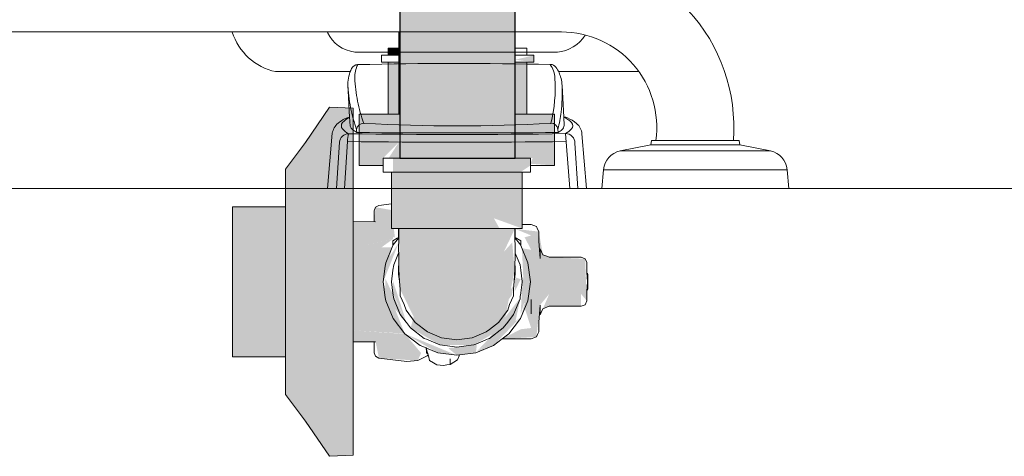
# Model space of a CAD drawing. Header units: millimetres. Extents: x 567 to 934, y -1 to 364.
# Tile 861 of 1056: x 793.506 to 794.349, y 151.132 to 151.506. Entities that reach past the tile are written whole.
import ezdxf

# ---------------------------------------------------------------- set-up
doc = ezdxf.new("R2010")
doc.units = ezdxf.units.MM
doc.header["$MEASUREMENT"] = 0
for name, color, linetype, lineweight in [('AF-Condutos', 140, 'Continuous', 25), ('AF-Conexões', 152, 'Continuous', 18), ('AF-Peça de utilização', 152, 'Continuous', 18), ('AF-Registro', 253, 'Continuous', 18)]:
    doc.layers.add(name, color=color, linetype=linetype, lineweight=lineweight)
doc.layers.add('ARQ FINA', color=8, linetype='Continuous')

msp = doc.modelspace()

# ---------------------------------------------------------------- hatches: boundary and pattern name
at = {"layer": 'AF-Condutos', "linetype": 'Continuous'}
for points in [[(793.83177, 151.38737), (793.87545, 151.38737), (793.87545, 151.88756), (793.87067, 151.60499), (793.87067, 151.76678), (793.86428, 151.60499), (793.87067, 151.88756), (793.83177, 151.88756)], [(793.87545, 151.88756), (793.87545, 151.38737), (793.89613, 151.88756)], [(793.93067, 151.38737), (793.93067, 151.88756), (793.89613, 151.88756), (793.87545, 151.38737)]]:
    msp.add_hatch(color=151, dxfattribs=at).paths.add_polyline_path(points)
at = {"layer": 'AF-Conexões', "linetype": 'Continuous'}
for points in [[(793.82611, 151.37537), (793.84918, 151.37537), (793.84918, 151.38737), (793.82611, 151.38737)], [(793.84918, 151.38737), (793.84918, 151.37537), (793.91218, 151.37537), (793.91218, 151.38737)], [(793.94368, 151.38099), (793.94368, 151.38737), (793.91218, 151.38737), (793.91218, 151.37537), (793.93524, 151.37537)], [(793.82468, 151.32697), (793.91725, 151.32697), (793.91239, 151.33577), (793.93668, 151.32697), (793.93668, 151.37537), (793.82468, 151.37537)], [(793.83067, 151.29901), (793.86712, 151.32697), (793.85791, 151.32697)], [(793.84108, 151.24178), (793.86618, 151.22728), (793.89517, 151.22728), (793.92027, 151.24178), (793.93018, 151.29139), (793.92809, 151.31501), (793.92092, 151.30701), (793.93039, 151.32697), (793.83097, 151.32697), (793.83213, 151.27478), (793.84382, 151.25137)], [(793.87028, 151.32697), (793.83124, 151.28794), (793.83136, 151.28628)], [(793.83089, 151.3147), (793.81982, 151.29768), (793.81768, 151.28137)], [(793.82774, 151.25808), (793.83741, 151.24655), (793.81937, 151.2843), (793.81944, 151.26798), (793.82611, 151.24987), (793.83613, 151.23683)], [(793.82597, 151.28223), (793.82597, 151.27153), (793.83743, 151.24673)], [(793.93067, 151.28523), (793.93024, 151.27299), (793.93538, 151.2835)], [(793.93713, 151.2848), (793.93524, 151.25326), (793.94162, 151.2737)], [(793.94153, 151.26507), (793.94368, 151.28137), (793.93524, 151.24987)], [(793.90235, 151.23664), (793.92775, 151.26974), (793.9291, 151.27818)], [(793.90742, 151.23191), (793.89726, 151.22118), (793.93067, 151.24637), (793.93524, 151.26801)], [(793.9346, 151.25042), (793.89698, 151.22052), (793.91218, 151.22681)], [(793.88067, 151.21837), (793.83613, 151.23683), (793.85436, 151.2263)], [(793.85436, 151.2263), (793.86437, 151.22052), (793.88067, 151.21837)], [(793.87341, 151.22442), (793.88067, 151.21837), (793.89698, 151.22052), (793.89781, 151.22763)]]:
    msp.add_hatch(color=161, dxfattribs=at).paths.add_polyline_path(points)
at = {"layer": 'AF-Peça de utilização', "linetype": 'Continuous'}
for points in [[(793.83095, 151.47574), (793.83095, 151.48137), (793.82199, 151.48137), (793.82199, 151.47537)], [(793.94668, 151.46937), (793.94668, 151.47537), (793.93067, 151.47158)], [(793.82199, 151.42499), (793.83095, 151.42499), (793.83095, 151.46713), (793.82199, 151.46937)], [(793.94067, 151.42499), (793.94067, 151.46937), (793.93067, 151.46937), (793.93067, 151.42499)]]:
    msp.add_hatch(color=161, dxfattribs=at).paths.add_polyline_path(points)
at = {"layer": 'AF-Registro', "linetype": 'Continuous'}
for points in [[(793.83177, 151.48862), (793.83095, 151.49499), (793.83177, 151.42499)], [(793.73387, 151.18493), (793.77171, 151.13184), (793.79187, 151.13272), (793.79187, 151.23927), (793.77171, 151.28137), (793.79187, 151.32348), (793.79187, 151.43003), (793.77171, 151.43091), (793.73387, 151.37781)], [(793.79713, 151.42499), (793.79713, 151.38099), (793.80079, 151.38099), (793.81825, 151.42499)], [(793.81768, 151.38123), (793.81768, 151.38737), (793.83095, 151.40076), (793.83177, 151.42499), (793.81825, 151.42499), (793.80079, 151.38099)], [(793.94564, 151.38737), (793.96057, 151.42499), (793.93067, 151.42499), (793.93067, 151.38737)], [(793.96421, 151.38099), (793.96421, 151.42499), (793.96057, 151.42499), (793.94368, 151.38244)], [(793.83177, 151.40203), (793.82235, 151.38737), (793.83177, 151.38737)], [(793.88067, 151.34809), (793.8901, 151.34265), (793.91938, 151.35963)], [(793.73387, 151.34566), (793.68848, 151.34566), (793.68848, 151.21709), (793.73387, 151.21709), (793.73387, 151.28137)], [(793.81104, 151.34523), (793.8099, 151.33287), (793.79187, 151.33288), (793.79187, 151.32304), (793.82765, 151.31942), (793.82468, 151.34279)], [(793.79187, 151.32348), (793.77171, 151.28137), (793.79187, 151.23927)], [(793.82597, 151.31959), (793.79187, 151.32304), (793.79187, 151.31017), (793.82587, 151.31805)], [(793.91943, 151.23238), (793.94876, 151.23412), (793.95189, 151.26136), (793.95975, 151.27088), (793.98709, 151.26038), (793.98709, 151.27088), (793.95975, 151.29188), (793.98709, 151.29188), (793.98709, 151.27088), (793.99201, 151.26495), (793.99045, 151.30106), (793.95975, 151.30238), (793.95439, 151.30449), (793.95083, 151.32433), (793.93067, 151.32665), (793.94432, 151.32102), (793.94432, 151.30877), (793.9364, 151.31006), (793.93882, 151.25852), (793.94432, 151.24174), (793.93538, 151.24069)], [(793.82597, 151.31803), (793.79187, 151.31017), (793.82241, 151.31539)], [(793.82241, 151.31539), (793.79187, 151.31017), (793.81597, 151.31073)], [(793.94432, 151.32102), (793.93867, 151.3194), (793.94432, 151.30877)], [(793.79187, 151.31017), (793.79187, 151.28138), (793.81768, 151.28138), (793.82532, 151.31095)], [(793.98709, 151.29188), (793.95975, 151.29188), (793.98709, 151.27088)], [(793.82752, 151.24649), (793.81768, 151.28138), (793.79187, 151.28138), (793.79187, 151.25259)], [(793.98709, 151.26038), (793.95975, 151.27088), (793.95439, 151.25827), (793.95975, 151.26038)], [(793.79187, 151.23971), (793.83601, 151.23698), (793.82889, 151.24625), (793.79187, 151.25259)], [(793.81397, 151.216), (793.84716, 151.21378), (793.85009, 151.22031), (793.83633, 151.23667), (793.79187, 151.23971), (793.79187, 151.22988), (793.8111, 151.23005)]]:
    msp.add_hatch(color=254, dxfattribs=at).paths.add_polyline_path(points)

# ---------------------------------------------------------------- linework, layer by layer
at = {"layer": 'AF-Condutos'}
for p, q in [((793.83177, 151.60499), (793.83177, 151.49499)), ((793.93067, 151.48137), (793.93067, 151.60499)), ((793.83177, 151.49499), (793.83177, 151.48137)), ((793.83177, 151.48137), (793.83177, 151.47537)), ((793.83177, 151.47537), (793.83177, 151.46937)), ((793.93067, 151.47537), (793.93067, 151.48137)), ((793.93067, 151.46937), (793.93067, 151.47537)), ((793.83177, 151.46937), (793.83177, 151.42499)), ((793.93067, 151.42499), (793.93067, 151.46937)), ((793.83177, 151.42499), (793.83177, 151.38737)), ((793.93067, 151.38737), (793.93067, 151.42499)), ((793.83177, 151.38737), (793.84023, 151.38737)), ((793.84023, 151.38737), (793.85567, 151.38737)), ((793.85567, 151.38737), (793.87067, 151.38737)), ((793.87067, 151.38737), (793.87545, 151.38737)), ((793.87545, 151.38737), (793.89067, 151.38737)), ((793.89067, 151.38737), (793.89613, 151.38737)), ((793.89613, 151.38737), (793.91413, 151.38737)), ((793.91413, 151.38737), (793.92635, 151.38737)), ((793.92635, 151.38737), (793.93067, 151.38737))]:
    msp.add_line(p, q, dxfattribs=at)
at = {"layer": 'AF-Conexões'}
for p, q in [((793.81982, 151.38737), (793.81768, 151.38737)), ((793.81768, 151.38737), (793.81768, 151.38099)), ((793.81768, 151.38099), (793.81768, 151.37537)), ((793.82199, 151.38737), (793.81982, 151.38737)), ((793.82611, 151.38737), (793.82199, 151.38737)), ((793.83177, 151.38737), (793.82611, 151.38737)), ((793.83613, 151.38737), (793.83177, 151.38737)), ((793.84918, 151.38737), (793.83613, 151.38737)), ((793.86437, 151.38737), (793.84918, 151.38737)), ((793.88067, 151.38737), (793.86437, 151.38737)), ((793.89698, 151.38737), (793.88067, 151.38737)), ((793.91218, 151.38737), (793.89698, 151.38737)), ((793.92523, 151.38737), (793.91218, 151.38737)), ((793.93067, 151.38737), (793.92523, 151.38737)), ((793.93524, 151.38737), (793.93067, 151.38737)), ((793.94067, 151.38737), (793.93524, 151.38737)), ((793.94153, 151.38737), (793.94067, 151.38737)), ((793.94368, 151.38737), (793.94153, 151.38737)), ((793.94368, 151.38099), (793.94368, 151.38737)), ((793.94368, 151.37537), (793.94368, 151.38099)), ((793.81768, 151.37537), (793.81982, 151.37537)), ((793.81982, 151.37537), (793.82468, 151.37537)), ((793.82468, 151.37537), (793.82611, 151.37537)), ((793.82658, 151.37537), (793.82468, 151.37537)), ((793.82468, 151.37537), (793.82468, 151.34806)), ((793.82611, 151.37537), (793.83613, 151.37537)), ((793.83067, 151.37537), (793.82658, 151.37537)), ((793.83218, 151.37537), (793.83067, 151.37537)), ((793.84108, 151.37537), (793.83218, 151.37537)), ((793.83613, 151.37537), (793.84918, 151.37537)), ((793.85268, 151.37537), (793.84108, 151.37537)), ((793.84918, 151.37537), (793.86437, 151.37537)), ((793.86618, 151.37537), (793.85268, 151.37537)), ((793.86437, 151.37537), (793.88067, 151.37537)), ((793.88067, 151.37537), (793.86618, 151.37537)), ((793.88067, 151.37537), (793.89698, 151.37537)), ((793.89517, 151.37537), (793.88067, 151.37537)), ((793.90868, 151.37537), (793.89517, 151.37537)), ((793.89698, 151.37537), (793.91218, 151.37537)), ((793.92027, 151.37537), (793.90868, 151.37537)), ((793.91218, 151.37537), (793.92523, 151.37537)), ((793.92918, 151.37537), (793.92027, 151.37537)), ((793.92523, 151.37537), (793.93524, 151.37537)), ((793.93067, 151.37537), (793.92918, 151.37537)), ((793.93477, 151.37537), (793.93067, 151.37537)), ((793.93668, 151.37537), (793.93477, 151.37537)), ((793.93524, 151.37537), (793.93668, 151.37537)), ((793.93668, 151.37537), (793.94067, 151.37537)), ((793.93668, 151.33038), (793.93668, 151.37537)), ((793.94067, 151.37537), (793.94153, 151.37537)), ((793.94153, 151.37537), (793.94368, 151.37537)), ((793.82468, 151.34806), (793.82468, 151.32697)), ((793.93668, 151.32697), (793.93668, 151.33038)), ((793.82468, 151.32697), (793.82658, 151.32697)), ((793.82658, 151.32697), (793.83067, 151.32697)), ((793.83067, 151.32697), (793.83097, 151.32697)), ((793.83094, 151.32194), (793.83092, 151.31936)), ((793.83097, 151.32697), (793.83094, 151.32194)), ((793.83097, 151.32697), (793.83218, 151.32697)), ((793.83461, 151.32697), (793.83097, 151.32697)), ((793.83218, 151.32697), (793.83694, 151.32697)), ((793.83694, 151.32697), (793.83461, 151.32697)), ((793.83694, 151.32697), (793.8375, 151.32697)), ((793.8375, 151.32697), (793.83694, 151.32697)), ((793.8375, 151.32697), (793.84108, 151.32697)), ((793.83947, 151.32697), (793.8375, 151.32697)), ((793.84217, 151.32697), (793.83947, 151.32697)), ((793.84108, 151.32697), (793.8441, 151.32697)), ((793.8441, 151.32697), (793.84217, 151.32697)), ((793.8441, 151.32697), (793.85268, 151.32697)), ((793.85302, 151.32697), (793.8441, 151.32697)), ((793.85268, 151.32697), (793.86618, 151.32697)), ((793.86624, 151.32697), (793.85302, 151.32697)), ((793.86618, 151.32697), (793.88067, 151.32697)), ((793.88067, 151.32697), (793.86624, 151.32697)), ((793.88067, 151.32697), (793.89517, 151.32697)), ((793.89512, 151.32697), (793.88067, 151.32697)), ((793.90073, 151.32697), (793.89512, 151.32697)), ((793.89517, 151.32697), (793.90073, 151.32697)), ((793.90073, 151.32697), (793.90198, 151.32697)), ((793.90833, 151.32697), (793.90073, 151.32697)), ((793.90198, 151.32697), (793.90868, 151.32697)), ((793.91725, 151.32697), (793.90833, 151.32697)), ((793.90868, 151.32697), (793.91725, 151.32697)), ((793.91725, 151.32697), (793.92027, 151.32697)), ((793.91918, 151.32697), (793.91725, 151.32697)), ((793.92386, 151.32697), (793.91918, 151.32697)), ((793.92027, 151.32697), (793.92386, 151.32697)), ((793.92386, 151.32697), (793.92442, 151.32697)), ((793.92442, 151.32697), (793.92386, 151.32697)), ((793.92442, 151.32697), (793.92918, 151.32697)), ((793.92674, 151.32697), (793.92442, 151.32697)), ((793.93039, 151.32697), (793.92674, 151.32697)), ((793.92918, 151.32697), (793.93039, 151.32697)), ((793.93039, 151.32697), (793.93067, 151.32697)), ((793.93042, 151.32194), (793.93039, 151.32697)), ((793.93044, 151.31936), (793.93042, 151.32194)), ((793.93067, 151.32697), (793.93477, 151.32697)), ((793.93477, 151.32697), (793.93668, 151.32697)), ((793.83067, 151.31882), (793.82611, 151.31287)), ((793.83092, 151.31913), (793.83067, 151.31882)), ((793.83092, 151.31913), (793.83085, 151.30893)), ((793.83092, 151.31936), (793.83092, 151.31913)), ((793.93044, 151.31913), (793.93044, 151.31936)), ((793.93049, 151.31121), (793.93044, 151.31913)), ((793.93067, 151.31882), (793.93044, 151.31913)), ((793.93435, 151.31403), (793.93067, 151.31882)), ((793.93524, 151.31287), (793.93435, 151.31403)), ((793.82597, 151.31253), (793.81982, 151.29768)), ((793.82611, 151.31287), (793.82597, 151.31253)), ((793.83067, 151.30574), (793.82658, 151.29587)), ((793.83087, 151.30622), (793.83067, 151.30574)), ((793.83085, 151.30893), (793.83086, 151.30766)), ((793.83086, 151.30766), (793.83087, 151.30622)), ((793.83087, 151.30622), (793.83097, 151.29223)), ((793.93038, 151.29223), (793.93048, 151.30621)), ((793.93048, 151.30621), (793.9305, 151.30893)), ((793.93067, 151.30575), (793.93048, 151.30621)), ((793.9305, 151.30893), (793.93049, 151.31121)), ((793.93477, 151.29587), (793.93067, 151.30575)), ((793.93538, 151.31253), (793.93524, 151.31287)), ((793.94153, 151.29768), (793.93538, 151.31253)), ((793.81982, 151.29768), (793.81944, 151.29478)), ((793.94368, 151.28137), (793.94153, 151.29768)), ((793.81944, 151.29478), (793.81768, 151.28137)), ((793.82597, 151.29122), (793.82468, 151.28137)), ((793.82658, 151.29587), (793.82597, 151.29122)), ((793.83076, 151.29492), (793.8307, 151.28792)), ((793.8307, 151.28792), (793.83166, 151.28192)), ((793.83166, 151.28192), (793.83076, 151.29492)), ((793.83097, 151.29223), (793.83166, 151.28192)), ((793.93059, 151.29492), (793.92969, 151.28192)), ((793.92969, 151.28192), (793.93038, 151.29223)), ((793.92969, 151.28192), (793.93065, 151.28792)), ((793.93065, 151.28792), (793.93059, 151.29492)), ((793.93538, 151.29123), (793.93477, 151.29587)), ((793.93663, 151.28173), (793.93538, 151.29123)), ((793.81768, 151.28137), (793.81944, 151.26798)), ((793.82468, 151.28137), (793.82597, 151.27153)), ((793.83166, 151.28192), (793.83204, 151.27466)), ((793.92932, 151.27466), (793.92969, 151.28192)), ((793.93543, 151.27194), (793.93663, 151.28106)), ((793.93668, 151.28137), (793.93663, 151.28173)), ((793.93663, 151.28106), (793.93668, 151.28137)), ((793.94153, 151.26507), (793.94368, 151.28137)), ((793.82597, 151.27153), (793.82658, 151.26688)), ((793.83204, 151.27466), (793.83224, 151.26924)), ((793.92911, 151.26924), (793.92932, 151.27466)), ((793.93502, 151.26879), (793.93538, 151.27151)), ((793.93538, 151.27151), (793.93543, 151.27194)), ((793.81944, 151.26798), (793.81982, 151.26507)), ((793.81982, 151.26507), (793.82611, 151.24987)), ((793.82658, 151.26688), (793.83218, 151.25337)), ((793.83224, 151.26924), (793.83564, 151.26193)), ((793.92572, 151.26193), (793.92911, 151.26924)), ((793.92918, 151.25337), (793.93477, 151.26688)), ((793.93477, 151.26688), (793.93502, 151.26879)), ((793.93524, 151.24987), (793.94153, 151.26507)), ((793.83564, 151.26193), (793.83715, 151.257)), ((793.83715, 151.257), (793.84507, 151.24647)), ((793.91628, 151.24647), (793.9242, 151.257)), ((793.9242, 151.257), (793.92572, 151.26193)), ((793.82611, 151.24987), (793.83613, 151.23683)), ((793.83218, 151.25337), (793.83716, 151.24688)), ((793.83716, 151.24688), (793.83755, 151.24638)), ((793.83755, 151.24638), (793.84108, 151.24178)), ((793.84507, 151.24647), (793.85547, 151.23838)), ((793.9087, 151.24058), (793.91628, 151.24647)), ((793.92027, 151.24178), (793.9242, 151.24689)), ((793.9242, 151.24689), (793.92918, 151.25337)), ((793.92523, 151.23683), (793.93434, 151.24871)), ((793.93434, 151.24871), (793.93524, 151.24987)), ((793.84108, 151.24178), (793.85268, 151.23288)), ((793.85547, 151.23838), (793.86763, 151.23329)), ((793.89373, 151.23329), (793.90588, 151.23838)), ((793.90588, 151.23838), (793.9087, 151.24058)), ((793.90868, 151.23288), (793.92027, 151.24178)), ((793.83613, 151.23683), (793.84918, 151.22681)), ((793.85268, 151.23288), (793.85456, 151.2321)), ((793.85456, 151.2321), (793.86618, 151.22728)), ((793.86763, 151.23329), (793.88067, 151.23155)), ((793.88067, 151.23155), (793.89373, 151.23329)), ((793.89701, 151.22804), (793.90486, 151.2313)), ((793.90486, 151.2313), (793.90604, 151.23179)), ((793.90604, 151.23179), (793.90747, 151.23238)), ((793.90747, 151.23238), (793.90868, 151.23288)), ((793.91218, 151.22681), (793.91943, 151.23238)), ((793.91943, 151.23238), (793.92523, 151.23683)), ((793.84918, 151.22681), (793.8544, 151.22465)), ((793.8544, 151.22465), (793.85442, 151.22464)), ((793.85442, 151.22464), (793.85456, 151.22459)), ((793.85456, 151.22459), (793.86437, 151.22052)), ((793.86437, 151.22052), (793.88067, 151.21837)), ((793.86618, 151.22728), (793.87257, 151.22644)), ((793.87257, 151.22644), (793.88067, 151.22537)), ((793.88067, 151.22537), (793.88878, 151.22644)), ((793.88284, 151.21866), (793.89698, 151.22052)), ((793.88878, 151.22644), (793.89517, 151.22728)), ((793.89517, 151.22728), (793.89701, 151.22804)), ((793.89698, 151.22052), (793.91218, 151.22681)), ((793.88067, 151.21837), (793.88284, 151.21866))]:
    msp.add_line(p, q, dxfattribs=at)
at = {"layer": 'AF-Peça de utilização'}
for p, q in [((793.81612, 151.47537), (793.81612, 151.46937)), ((793.82199, 151.47537), (793.81612, 151.47537)), ((793.83095, 151.48137), (793.82199, 151.48137)), ((793.82199, 151.48137), (793.82199, 151.47537)), ((793.82728, 151.47537), (793.82199, 151.47537)), ((793.83095, 151.47537), (793.82728, 151.47537)), ((793.93549, 151.48137), (793.93067, 151.48137)), ((793.94067, 151.47537), (793.93067, 151.47537)), ((793.94067, 151.48137), (793.93549, 151.48137)), ((793.94067, 151.47537), (793.94067, 151.48137)), ((793.94097, 151.47537), (793.94067, 151.47537)), ((793.94668, 151.47537), (793.94097, 151.47537)), ((793.94668, 151.46937), (793.94668, 151.47537)), ((793.81612, 151.46937), (793.82199, 151.46937)), ((793.82199, 151.46937), (793.82728, 151.46937)), ((793.82199, 151.46937), (793.82199, 151.42499)), ((793.82728, 151.46937), (793.83095, 151.46937)), ((793.93067, 151.46937), (793.94067, 151.46937)), ((793.94067, 151.46937), (793.94097, 151.46937)), ((793.94067, 151.42499), (793.94067, 151.46937)), ((793.94097, 151.46937), (793.94668, 151.46937))]:
    msp.add_line(p, q, dxfattribs=at)
at = {"layer": 'AF-Registro'}
for p, q in [((793.83177, 151.49499), (793.83095, 151.49499)), ((793.83095, 151.49499), (793.83095, 151.48137)), ((793.83095, 151.48137), (793.83095, 151.47537)), ((793.83095, 151.47537), (793.83095, 151.46937)), ((793.83095, 151.46937), (793.83095, 151.42499)), ((793.77171, 151.43091), (793.75095, 151.40068)), ((793.79187, 151.43003), (793.77171, 151.43091)), ((793.79187, 151.41875), (793.79187, 151.43003)), ((793.79713, 151.42499), (793.79713, 151.38099)), ((793.80079, 151.42499), (793.79713, 151.42499)), ((793.81825, 151.42499), (793.80079, 151.42499)), ((793.82199, 151.42499), (793.81825, 151.42499)), ((793.83095, 151.42499), (793.82199, 151.42499)), ((793.83177, 151.42499), (793.83095, 151.42499)), ((793.83095, 151.42499), (793.83177, 151.42499)), ((793.94067, 151.42499), (793.93067, 151.42499)), ((793.9431, 151.42499), (793.94067, 151.42499)), ((793.94368, 151.42499), (793.9431, 151.42499)), ((793.96057, 151.42499), (793.94368, 151.42499)), ((793.96421, 151.42499), (793.96057, 151.42499)), ((793.96421, 151.38099), (793.96421, 151.42499)), ((793.79187, 151.41683), (793.79187, 151.41875)), ((793.79187, 151.41391), (793.79187, 151.41683)), ((793.79187, 151.41017), (793.79187, 151.41391)), ((793.79187, 151.40582), (793.79187, 151.41017)), ((793.79187, 151.33288), (793.79187, 151.40582)), ((793.75095, 151.40068), (793.73387, 151.37781)), ((793.79713, 151.38099), (793.80079, 151.38099)), ((793.80079, 151.38099), (793.81768, 151.38099)), ((793.94368, 151.38099), (793.96057, 151.38099)), ((793.96057, 151.38099), (793.96421, 151.38099)), ((793.73387, 151.37781), (793.73387, 151.36978)), ((793.73387, 151.36978), (793.73387, 151.36786)), ((793.73387, 151.36786), (793.73387, 151.36442)), ((793.73387, 151.36442), (793.73387, 151.34566)), ((793.81397, 151.34676), (793.81104, 151.34523)), ((793.82468, 151.34806), (793.81397, 151.34676)), ((793.68958, 151.34566), (793.68848, 151.34566)), ((793.68848, 151.34566), (793.68848, 151.28137)), ((793.70393, 151.34566), (793.68958, 151.34566)), ((793.71402, 151.34566), (793.70393, 151.34566)), ((793.71893, 151.34566), (793.71402, 151.34566)), ((793.72439, 151.34566), (793.71893, 151.34566)), ((793.72646, 151.34566), (793.72439, 151.34566)), ((793.7298, 151.34566), (793.72646, 151.34566)), ((793.73387, 151.34566), (793.7298, 151.34566)), ((793.73387, 151.34566), (793.73387, 151.3229)), ((793.73387, 151.28137), (793.73387, 151.34566)), ((793.81104, 151.34523), (793.80987, 151.34215)), ((793.80987, 151.34215), (793.80987, 151.33892)), ((793.80987, 151.33892), (793.8099, 151.33287)), ((793.79187, 151.32348), (793.79187, 151.33288)), ((793.79187, 151.33288), (793.79187, 151.32796)), ((793.8111, 151.33271), (793.79187, 151.33288)), ((793.8099, 151.33287), (793.81, 151.33288)), ((793.81, 151.33288), (793.8111, 151.33271)), ((793.94432, 151.33038), (793.93668, 151.33038)), ((793.94876, 151.32863), (793.94432, 151.33038)), ((793.73387, 151.3229), (793.73387, 151.28137)), ((793.79187, 151.32796), (793.79187, 151.32697)), ((793.79187, 151.32697), (793.79187, 151.32304)), ((793.79187, 151.30085), (793.79187, 151.32348)), ((793.79187, 151.32304), (793.79187, 151.31017)), ((793.83067, 151.32701), (793.83067, 151.32174)), ((793.83067, 151.32174), (793.83067, 151.31922)), ((793.93067, 151.32174), (793.93067, 151.32693)), ((793.93067, 151.31922), (793.93067, 151.32174)), ((793.9498, 151.32648), (793.94876, 151.32863)), ((793.95083, 151.32433), (793.9498, 151.32648)), ((793.95083, 151.32023), (793.95083, 151.32433)), ((793.82957, 151.31858), (793.82597, 151.31651)), ((793.82597, 151.31651), (793.82597, 151.31269)), ((793.83067, 151.31922), (793.82957, 151.31858)), ((793.83092, 151.31936), (793.83067, 151.31922)), ((793.93067, 151.31922), (793.93044, 151.31936)), ((793.93538, 151.31651), (793.93067, 151.31922)), ((793.93538, 151.31269), (793.93538, 151.31651)), ((793.95083, 151.31613), (793.95083, 151.32023)), ((793.95189, 151.30139), (793.95083, 151.31613)), ((793.79187, 151.31017), (793.79187, 151.29729)), ((793.82597, 151.31269), (793.82597, 151.31253)), ((793.93538, 151.31253), (793.93538, 151.31269)), ((793.95189, 151.30968), (793.95189, 151.30737)), ((793.95439, 151.30449), (793.95189, 151.30968)), ((793.95189, 151.30737), (793.95189, 151.30347)), ((793.79187, 151.26191), (793.79187, 151.30085)), ((793.79187, 151.29729), (793.79187, 151.28138)), ((793.95189, 151.30347), (793.95189, 151.30139)), ((793.95775, 151.30317), (793.95439, 151.30449)), ((793.95975, 151.30238), (793.95775, 151.30317)), ((793.98709, 151.30238), (793.95975, 151.30238)), ((793.99045, 151.30106), (793.98709, 151.30238)), ((793.99201, 151.2978), (793.99045, 151.30106)), ((793.99201, 151.28959), (793.99201, 151.2978)), ((793.99267, 151.28138), (793.99201, 151.28959)), ((793.99273, 151.28758), (793.99267, 151.28859)), ((793.99267, 151.28859), (793.99267, 151.28138)), ((793.68848, 151.28137), (793.68848, 151.21709)), ((793.73387, 151.28137), (793.73387, 151.23964)), ((793.73387, 151.21709), (793.73387, 151.28137)), ((793.79187, 151.28138), (793.79187, 151.26546)), ((793.99201, 151.27316), (793.99267, 151.28138)), ((793.99267, 151.28138), (793.99267, 151.27416)), ((793.99282, 151.28583), (793.99273, 151.28758)), ((793.99278, 151.28138), (793.99282, 151.28583)), ((793.99282, 151.27693), (793.99278, 151.28138)), ((793.99201, 151.26495), (793.99201, 151.27316)), ((793.99267, 151.27416), (793.99273, 151.27518)), ((793.99273, 151.27518), (793.99282, 151.27693)), ((793.79187, 151.26546), (793.79187, 151.25259)), ((793.94432, 151.26023), (793.94432, 151.26624)), ((793.94432, 151.26624), (793.94432, 151.26011)), ((793.99045, 151.2617), (793.99201, 151.26495)), ((793.79187, 151.23927), (793.79187, 151.26191)), ((793.94432, 151.25851), (793.94432, 151.26023)), ((793.94432, 151.26011), (793.94432, 151.25399)), ((793.94432, 151.25399), (793.94432, 151.25851)), ((793.95083, 151.24663), (793.95189, 151.26136)), ((793.95189, 151.26136), (793.95189, 151.25929)), ((793.95189, 151.25929), (793.95189, 151.25514)), ((793.95189, 151.25514), (793.95189, 151.25307)), ((793.95189, 151.25307), (793.95281, 151.25498)), ((793.95281, 151.25498), (793.95439, 151.25827)), ((793.95439, 151.25827), (793.95975, 151.26038)), ((793.95975, 151.26038), (793.98709, 151.26038)), ((793.98709, 151.26038), (793.99045, 151.2617)), ((793.79187, 151.25259), (793.79187, 151.23971)), ((793.95083, 151.24253), (793.95083, 151.24663)), ((793.73387, 151.23964), (793.73387, 151.21709)), ((793.79187, 151.23971), (793.79187, 151.23479)), ((793.79187, 151.22988), (793.79187, 151.23927)), ((793.9498, 151.23627), (793.95083, 151.23842)), ((793.95083, 151.23842), (793.95083, 151.24253)), ((793.79187, 151.23479), (793.79187, 151.22988)), ((793.79187, 151.22988), (793.8111, 151.23005)), ((793.79187, 151.15693), (793.79187, 151.22988)), ((793.8099, 151.22989), (793.80987, 151.22383)), ((793.81, 151.22988), (793.8099, 151.22989)), ((793.8111, 151.23005), (793.81, 151.22988)), ((793.91943, 151.23238), (793.92181, 151.23238)), ((793.92181, 151.23238), (793.92561, 151.23238)), ((793.92561, 151.23238), (793.93022, 151.23238)), ((793.93022, 151.23238), (793.93538, 151.23238)), ((793.93538, 151.23238), (793.94432, 151.23238)), ((793.94432, 151.23238), (793.94876, 151.23412)), ((793.94876, 151.23412), (793.9498, 151.23627)), ((793.80987, 151.22383), (793.80987, 151.2206)), ((793.80987, 151.2206), (793.81104, 151.21753)), ((793.85444, 151.22427), (793.85442, 151.22464)), ((793.85456, 151.22185), (793.85444, 151.22427)), ((793.85456, 151.22459), (793.85456, 151.2241)), ((793.85456, 151.2241), (793.85507, 151.22229)), ((793.85481, 151.22071), (793.85456, 151.22185)), ((793.85535, 151.22002), (793.85481, 151.22071)), ((793.85507, 151.22229), (793.85573, 151.21994)), ((793.68848, 151.21709), (793.68958, 151.21709)), ((793.68958, 151.21709), (793.70393, 151.21709)), ((793.70393, 151.21709), (793.71402, 151.21709)), ((793.71402, 151.21709), (793.71893, 151.21709)), ((793.71893, 151.21709), (793.72439, 151.21709)), ((793.72439, 151.21709), (793.72646, 151.21709)), ((793.72646, 151.21709), (793.7298, 151.21709)), ((793.7298, 151.21709), (793.73387, 151.21709)), ((793.73387, 151.21709), (793.73387, 151.19832)), ((793.81104, 151.21753), (793.81397, 151.216)), ((793.81397, 151.216), (793.83797, 151.21306)), ((793.83797, 151.21306), (793.84716, 151.21378)), ((793.84716, 151.21378), (793.85535, 151.21802)), ((793.85573, 151.21994), (793.85535, 151.22002)), ((793.85535, 151.21802), (793.85611, 151.21863)), ((793.85573, 151.21994), (793.85585, 151.21952)), ((793.85585, 151.21952), (793.85611, 151.21863)), ((793.85611, 151.21863), (793.85634, 151.21781)), ((793.85634, 151.21781), (793.85723, 151.21387)), ((793.85723, 151.21387), (793.86067, 151.21187)), ((793.86067, 151.21187), (793.86358, 151.21017)), ((793.87496, 151.2154), (793.87496, 151.21054)), ((793.87496, 151.21297), (793.87496, 151.2154)), ((793.87496, 151.21054), (793.88117, 151.21448)), ((793.87496, 151.21054), (793.87496, 151.21297)), ((793.88117, 151.21448), (793.88254, 151.2179)), ((793.88254, 151.2179), (793.88284, 151.21866)), ((793.86358, 151.21017), (793.86929, 151.20972)), ((793.86929, 151.20972), (793.87205, 151.21012)), ((793.87205, 151.21012), (793.87496, 151.21054)), ((793.73387, 151.19832), (793.73387, 151.19488)), ((793.73387, 151.19488), (793.73387, 151.19296)), ((793.73387, 151.19296), (793.73387, 151.18493)), ((793.73387, 151.18493), (793.75095, 151.16206)), ((793.75095, 151.16206), (793.77171, 151.13184)), ((793.79187, 151.15258), (793.79187, 151.15693)), ((793.79187, 151.14883), (793.79187, 151.15258)), ((793.79187, 151.14592), (793.79187, 151.14883)), ((793.79187, 151.14399), (793.79187, 151.14592)), ((793.79187, 151.13272), (793.79187, 151.14399)), ((793.77171, 151.13184), (793.79187, 151.13272))]:
    msp.add_line(p, q, dxfattribs=at)
at = {"layer": 'ARQ FINA', "lineweight": 5}
for p, q in [((793.97024, 151.49537), (792.59152, 151.49537)), ((793.96676, 151.47813), (793.79329, 151.47813)), ((793.72547, 151.46137), (793.78959, 151.46137)), ((793.96769, 151.46137), (794.0362, 151.46137)), ((793.7888, 151.42223), (793.78727, 151.45058)), ((793.97075, 151.44954), (793.97223, 151.42228)), ((793.78879, 151.42251), (793.7892, 151.41475)), ((793.97222, 151.42246), (793.97259, 151.41534)), ((793.76993, 151.36137), (793.77398, 151.40857)), ((793.79503, 151.40927), (793.79488, 151.41155)), ((793.96728, 151.41221), (793.96741, 151.40927)), ((793.97733, 151.36137), (793.97378, 151.40825)), ((793.98783, 151.40803), (793.99184, 151.36137)), ((793.77755, 151.36137), (793.78009, 151.40094)), ((793.78705, 151.40139), (793.78444, 151.36137)), ((793.98422, 151.36137), (793.98173, 151.40012)), ((794.02061, 151.39344), (794.04668, 151.39877)), ((794.04668, 151.39877), (794.04732, 151.40237)), ((794.04668, 151.39877), (794.12308, 151.39877)), ((794.04732, 151.40237), (794.05109, 151.40237)), ((794.05109, 151.40237), (794.11744, 151.40237)), ((794.11744, 151.40237), (794.12245, 151.40237)), ((794.12245, 151.40237), (794.12308, 151.39877)), ((794.12308, 151.39877), (794.14916, 151.39344)), ((794.14916, 151.39344), (794.02061, 151.39344)), ((794.00488, 151.36137), (794.00628, 151.37737)), ((794.00628, 151.37737), (794.16348, 151.37737)), ((794.16348, 151.37737), (794.16488, 151.36137)), ((794.80088, 151.36137), (792.47088, 151.36137))]:
    msp.add_line(p, q, dxfattribs=at)
for centre, radius, start, end in [((793.97024, 151.41373), 0.14764, 355.58708, 90), ((793.73611, 151.51021), 0.04999, 197.38033, 257.70528), ((793.79688, 151.50776), 0.02985, 205.4698, 263.11039), ((793.96403, 151.50967), 0.03166, 274.94442, 327.39328), ((793.97024, 151.41373), 0.08164, 352.00148, 90), ((793.79594, 151.46135), 0.00601, 91.37318, 153.15699), ((793.81588, 151.45694), 0.02261, 152.6002, 182.77471), ((793.88129, 147.90109), 3.56728, 88.7212, 91.37318), ((793.94174, 151.45445), 0.02302, 3.49366, 34.50634), ((793.96095, 151.46185), 0.00564, 35.44123, 90.46552), ((793.94318, 151.44921), 0.02744, 13.38351, 35.44123), ((793.81808, 151.45014), 0.03081, 153.15699, 179.18556), ((793.90847, 151.45501), 0.12126, 181.88078, 191.65576), ((793.92806, 151.46238), 0.13493, 182.77471, 191.22529), ((793.83552, 151.44796), 0.12944, 346.17012, 3.49366), ((793.93685, 151.4477), 0.03395, 3.09892, 13.38351), ((793.8323, 151.44294), 0.1386, 353.27226, 2.72774), ((793.92874, 151.46252), 0.13562, 191.22529, 199.61104), ((793.94353, 151.46224), 0.15705, 191.65576, 198.8284), ((793.85743, 151.43997), 0.1133, 345.81342, 353.27226), ((793.78905, 151.40558), 0.01536, 131.07522, 168.78554), ((793.79824, 151.39503), 0.02935, 116.92478, 131.07522), ((793.78585, 151.41502), 0.00408, 139.0114, 220.9886), ((793.79592, 151.40628), 0.01742, 114.10431, 139.0114), ((793.78932, 151.41259), 0.00966, 93.08292, 116.92478), ((793.80004, 151.42046), 0.01226, 207.75653, 245.84721), ((793.80095, 151.41116), 0.00608, 90.43276, 176.29042), ((793.88088, 152.96117), 1.54624, 267.03809, 272.97775), ((793.96115, 151.41102), 0.00624, 11.00445, 88.99555), ((793.96753, 151.41561), 0.00506, 309.62146, 356.94632), ((793.96577, 151.40628), 0.01742, 40.9886, 68.29468), ((793.97293, 151.41591), 0.00641, 66.25907, 96.30265), ((793.96285, 151.393), 0.03144, 49.74093, 66.25907), ((793.97584, 151.41502), 0.00408, 319.0114, 40.9886), ((793.97474, 151.40691), 0.01315, 4.91195, 50.09731), ((793.78822, 151.40005), 0.00818, 91.8602, 173.75174), ((793.7965, 151.42428), 0.01819, 220.9886, 241.98452), ((793.81107, 151.40167), 0.02403, 164.18342, 180.67275), ((793.88009, 157.14155), 5.73407, 269.079345, 270.936227), ((793.8812, 159.74583), 8.33701, 269.407811, 270.592505), ((793.94951, 151.43738), 0.03332, 302.48389, 309.62146), ((793.96519, 151.42428), 0.01819, 298.18437, 319.0114), ((793.97391, 151.40043), 0.00782, 357.74931, 90.93623), ((793.88118, 161.5856), 10.18464, 269.470442, 270.523888), ((794.02421, 151.37581), 0.018, 101.56065, 175), ((794.14555, 151.37581), 0.018, 5, 78.43935)]:
    msp.add_arc(centre, radius, start, end, dxfattribs=at)

doc.saveas('drawing.dxf')
